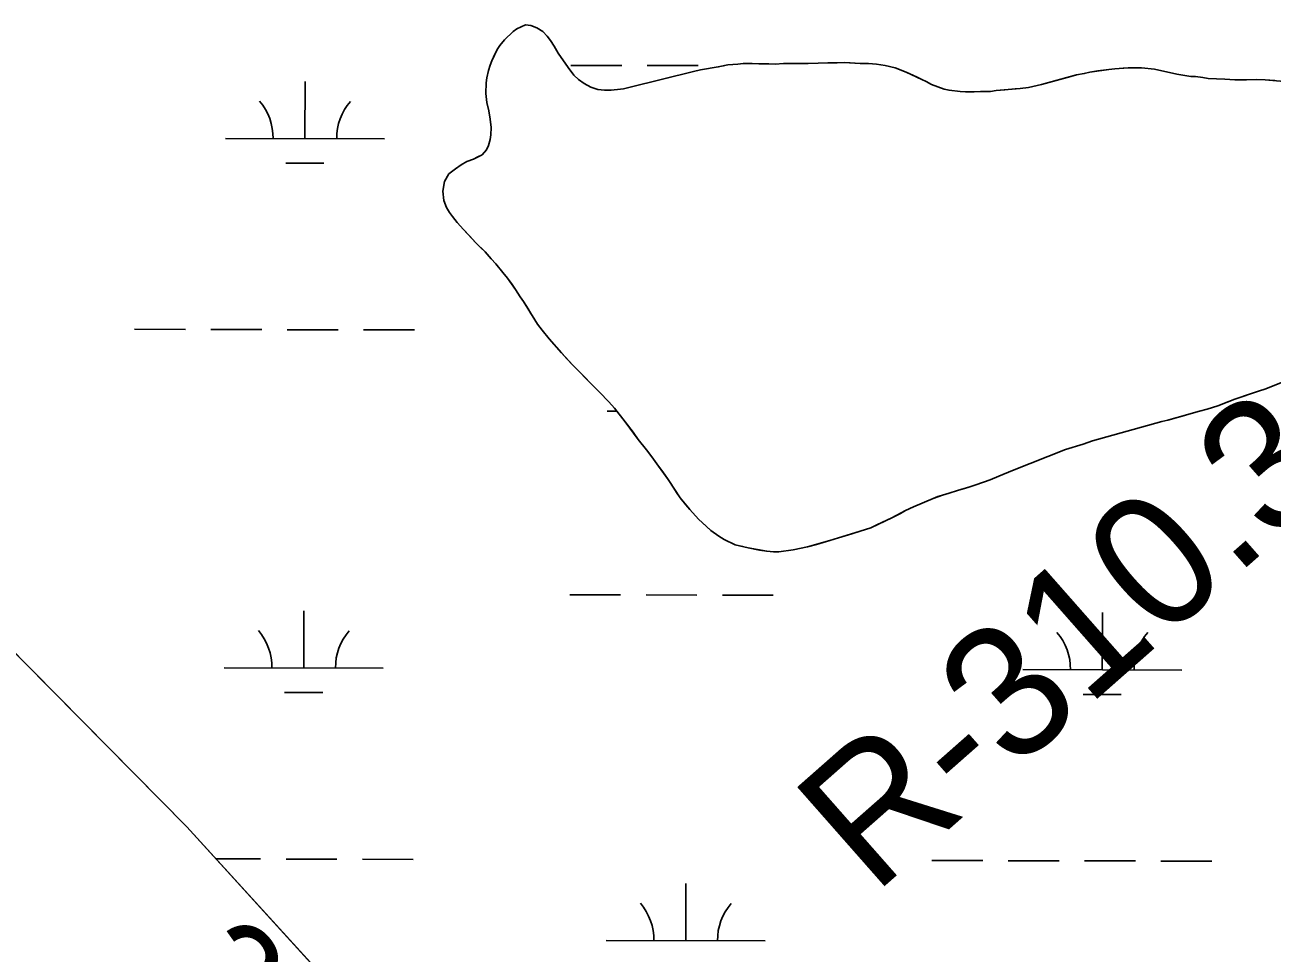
# Model space of a CAD drawing. Extents: x 3180038 to 3217926, y 922069 to 947485.
# Drawn here: x 3209024 to 3209808, y 934891 to 935475 of the extents above; entities that cross this region are included whole.
import ezdxf

# ---------------------------------------------------------------- set-up
doc = ezdxf.new("R2010")
doc.units = 0
for name, color, linetype in [('V-RIVR-RANG', 7, 'Continuous'), ('V-RIVR-RANG-IDEN', 7, 'Continuous'), ('V-SITE-VEGE', 7, 'Continuous'), ('V-TOPO-SHOR', 7, 'Continuous'), ('V-WETL-SWMP', 7, 'Continuous')]:
    doc.layers.add(name, color=color, linetype=linetype)

msp = doc.modelspace()

# ---------------------------------------------------------------- linework, layer by layer
at = {"layer": 'V-SITE-VEGE'}
for p, q in [((3209331.01, 935470.41), (3209325.67, 935465.17)), ((3209333.49, 935472.16), (3209331.01, 935470.41)), ((3209338.86, 935474.5), (3209333.49, 935472.16)), ((3209342.13, 935474.15), (3209338.86, 935474.5)), ((3209345.99, 935472.64), (3209342.13, 935474.15)), ((3209349.66, 935470.36), (3209345.99, 935472.64)), ((3209352.37, 935467.5), (3209349.66, 935470.36)), ((3209354.51, 935464.63), (3209352.37, 935467.5)), ((3209321.1, 935459.18), (3209317.69, 935452.04)), ((3209322.81, 935461.69), (3209321.1, 935459.18)), ((3209325.67, 935465.17), (3209322.81, 935461.69)), ((3209356.84, 935461.19), (3209354.51, 935464.63)), ((3209359.38, 935456.78), (3209356.84, 935461.19)), ((3209317.69, 935452.04), (3209316.56, 935449.14)), ((3209365.6, 935447.79), (3209359.38, 935456.78)), ((3209315.62, 935445.87), (3209314.51, 935441.25)), ((3209316.56, 935449.14), (3209315.62, 935445.87)), ((3209369.29, 935443.01), (3209365.6, 935447.79)), ((3209441, 935444.34), (3209428.33, 935441.17)), ((3209444.45, 935445.33), (3209441, 935444.34)), ((3209448.87, 935446.33), (3209444.45, 935445.33)), ((3209460, 935448.14), (3209448.87, 935446.33)), ((3209465.96, 935449.34), (3209460, 935448.14)), ((3209472.3, 935449.78), (3209465.96, 935449.34)), ((3209475.56, 935450.19), (3209472.3, 935449.78)), ((3209481.33, 935450.23), (3209475.56, 935450.19)), ((3209485.56, 935450.07), (3209481.33, 935450.23)), ((3209491.71, 935450.12), (3209485.56, 935450.07)), ((3209495.75, 935449.96), (3209491.71, 935450.12)), ((3209500.94, 935450.19), (3209495.75, 935449.96)), ((3209516.52, 935450.31), (3209500.94, 935450.19)), ((3209522.86, 935450.55), (3209516.52, 935450.31)), ((3209534.78, 935450.65), (3209522.86, 935450.55)), ((3209539.2, 935450.87), (3209534.78, 935450.65)), ((3209549.2, 935450.37), (3209539.2, 935450.87)), ((3209554.4, 935450.22), (3209549.2, 935450.37)), ((3209559.4, 935449.88), (3209554.4, 935450.22)), ((3209564.98, 935448.96), (3209559.4, 935449.88)), ((3209571.15, 935447.66), (3209564.98, 935448.96)), ((3209578.09, 935444.83), (3209571.15, 935447.66)), ((3209587.93, 935440.29), (3209578.09, 935444.83)), ((3209690, 935443.97), (3209685.2, 935443.16)), ((3209693.45, 935444.77), (3209690, 935443.97)), ((3209705.55, 935446.59), (3209693.45, 935444.77)), ((3209709.2, 935447), (3209705.55, 935446.59)), ((3209717.66, 935447.64), (3209709.2, 935447)), ((3209722.66, 935447.49), (3209717.66, 935447.64)), ((3209725.93, 935447.52), (3209722.66, 935447.49)), ((3209734.2, 935446.62), (3209725.93, 935447.52)), ((3209748.26, 935443.65), (3209734.2, 935446.62)), ((3209756.93, 935442.18), (3209748.26, 935443.65)), ((3209314.15, 935438.16), (3209314.01, 935431.43)), ((3209314.51, 935441.25), (3209314.15, 935438.16)), ((3209372.2, 935440.16), (3209369.29, 935443.01)), ((3209375.68, 935437.68), (3209372.2, 935440.16)), ((3209379.93, 935435.41), (3209375.68, 935437.68)), ((3209428.33, 935441.17), (3209400.5, 935434.41)), ((3209590.63, 935438.97), (3209587.93, 935440.29)), ((3209594.11, 935437.07), (3209590.63, 935438.97)), ((3209602.01, 935434.05), (3209594.11, 935437.07)), ((3209663.14, 935437.03), (3209654.88, 935435.23)), ((3209685.2, 935443.16), (3209663.14, 935437.03)), ((3209760, 935442.01), (3209756.93, 935442.18)), ((3209764.62, 935441.47), (3209760, 935442.01)), ((3209767.89, 935440.92), (3209764.62, 935441.47)), ((3209773.09, 935440.58), (3209767.89, 935440.92)), ((3209778.28, 935440.42), (3209773.09, 935440.58)), ((3209784.63, 935440.09), (3209778.28, 935440.42)), ((3209791.94, 935439.95), (3209784.63, 935440.09)), ((3209798.28, 935440.19), (3209791.94, 935439.95)), ((3209803.66, 935440.04), (3209798.28, 935440.19)), ((3209815.59, 935438.98), (3209803.66, 935440.04)), ((3209314.01, 935431.43), (3209314.62, 935425.86)), ((3209384.36, 935433.9), (3209379.93, 935435.41)), ((3209388.4, 935433.55), (3209384.36, 935433.9)), ((3209392.63, 935433.58), (3209388.4, 935433.55)), ((3209400.5, 935434.41), (3209392.63, 935433.58)), ((3209605.09, 935433.5), (3209602.01, 935434.05)), ((3209612.02, 935432.59), (3209605.09, 935433.5)), ((3209615.29, 935432.43), (3209612.02, 935432.59)), ((3209620.87, 935432.47), (3209615.29, 935432.43)), ((3209624.91, 935432.69), (3209620.87, 935432.47)), ((3209631.06, 935432.74), (3209624.91, 935432.69)), ((3209634.71, 935433.35), (3209631.06, 935432.74)), ((3209649.69, 935434.62), (3209634.71, 935433.35)), ((3209654.88, 935435.23), (3209649.69, 935434.62)), ((3209314.62, 935425.86), (3209315.82, 935420.49)), ((3209315.82, 935420.49), (3209316.63, 935415.3)), ((3209316.63, 935415.3), (3209317.25, 935410.12)), ((3209317.09, 935405.5), (3209316.54, 935402.42)), ((3209317.25, 935410.12), (3209317.09, 935405.5)), ((3209315.6, 935398.76), (3209314.28, 935396.06)), ((3209316.54, 935402.42), (3209315.6, 935398.76)), ((3209302.03, 935388.66), (3209298.39, 935386.51)), ((3209306.06, 935390.23), (3209302.03, 935388.66)), ((3209311.61, 935392.96), (3209306.06, 935390.23)), ((3209314.28, 935396.06), (3209311.61, 935392.96)), ((3209290.75, 935380.88), (3209287.9, 935376.05)), ((3209294.76, 935384.18), (3209290.75, 935380.88)), ((3209298.39, 935386.51), (3209294.76, 935384.18)), ((3209287.9, 935376.05), (3209286.79, 935370.08)), ((3209286.79, 935370.08), (3209287.42, 935364.12)), ((3209287.42, 935364.12), (3209289.18, 935359.71)), ((3209289.18, 935359.71), (3209291.13, 935356.65)), ((3209291.13, 935356.65), (3209292.88, 935354.17)), ((3209292.88, 935354.17), (3209295.98, 935350.35)), ((3209295.98, 935350.35), (3209299.86, 935345.95)), ((3209299.86, 935345.95), (3209307.62, 935337.55)), ((3209307.62, 935337.55), (3209313.43, 935331.83)), ((3209313.43, 935331.83), (3209317.31, 935327.44)), ((3209317.31, 935327.44), (3209320.22, 935324.39)), ((3209320.22, 935324.39), (3209324.68, 935318.84)), ((3209324.68, 935318.84), (3209327.6, 935315.41)), ((3209327.6, 935315.41), (3209332.65, 935308.33)), ((3209332.65, 935308.33), (3209335.57, 935303.55)), ((3209335.57, 935303.55), (3209337.52, 935300.68)), ((3209337.52, 935300.68), (3209346.47, 935286.52)), ((3209346.47, 935286.52), (3209349.39, 935282.7)), ((3209349.39, 935282.7), (3209353.66, 935277.34)), ((3209353.66, 935277.34), (3209361.42, 935268.37)), ((3209361.42, 935268.37), (3209368.59, 935260.73)), ((3209368.59, 935260.73), (3209380.99, 935248.14)), ((3209380.99, 935248.14), (3209385.45, 935243.75)), ((3209804.21, 935245.85), (3209818.2, 935251.53)), ((3209385.45, 935243.75), (3209391.27, 935237.64)), ((3209784.65, 935239.35), (3209799.61, 935244.47)), ((3209799.61, 935244.47), (3209804.21, 935245.85)), ((3209391.27, 935237.64), (3209394.76, 935233.63)), ((3209394.76, 935233.63), (3209401.56, 935225.03)), ((3209742.65, 935226.14), (3209762.4, 935231.87)), ((3209762.4, 935231.87), (3209767.2, 935233.06)), ((3209767.2, 935233.06), (3209773.91, 935235.23)), ((3209773.91, 935235.23), (3209784.65, 935239.35)), ((3209401.56, 935225.03), (3209409.72, 935213.94)), ((3209695.25, 935213.08), (3209738.8, 935225.34)), ((3209738.8, 935225.34), (3209742.65, 935226.14)), ((3209125.98, 934970.58), (3208882.37, 935217.07)), ((3209409.72, 935213.94), (3209414.96, 935207.45)), ((3209678.18, 935207.76), (3209689.31, 935211.12)), ((3209689.31, 935211.12), (3209695.25, 935213.08)), ((3209414.96, 935207.45), (3209418.26, 935203.05)), ((3209418.26, 935203.05), (3209422.34, 935197.31)), ((3209644.83, 935194.62), (3209678.18, 935207.76)), ((3209422.34, 935197.31), (3209428.56, 935188.9)), ((3209636.4, 935190.9), (3209644.83, 935194.62)), ((3209428.56, 935188.9), (3209435.96, 935177.42)), ((3209618.18, 935184.22), (3209621.82, 935185.6)), ((3209621.82, 935185.6), (3209630.84, 935188.74)), ((3209630.84, 935188.74), (3209636.4, 935190.9)), ((3209435.96, 935177.42), (3209442.17, 935169.97)), ((3209582.71, 935171.64), (3209594.97, 935176.93)), ((3209594.97, 935176.93), (3209600.92, 935179.09)), ((3209600.92, 935179.09), (3209605.14, 935180.27)), ((3209605.14, 935180.27), (3209610.31, 935182.04)), ((3209610.31, 935182.04), (3209618.18, 935184.22)), ((3209442.17, 935169.97), (3209447.6, 935163.86)), ((3209569.11, 935164.81), (3209577.73, 935169.3)), ((3209577.73, 935169.3), (3209582.71, 935171.64)), ((3209447.6, 935163.86), (3209455.35, 935156.81)), ((3209555.89, 935158.55), (3209569.11, 935164.81)), ((3209455.35, 935156.81), (3209460.37, 935153.19)), ((3209535.56, 935152.24), (3209549.18, 935156.38)), ((3209549.18, 935156.38), (3209555.89, 935158.55)), ((3209460.37, 935153.19), (3209463.66, 935151.1)), ((3209463.66, 935151.1), (3209470.6, 935147.89)), ((3209470.6, 935147.89), (3209478.89, 935145.84)), ((3209478.89, 935145.84), (3209490.44, 935143.81)), ((3209507.16, 935144.71), (3209515.99, 935146.51)), ((3209515.99, 935146.51), (3209530.19, 935150.47)), ((3209530.19, 935150.47), (3209535.56, 935152.24)), ((3209490.44, 935143.81), (3209494.67, 935143.46)), ((3209494.67, 935143.46), (3209498.13, 935143.49)), ((3209498.13, 935143.49), (3209507.16, 935144.71)), ((3209244.68, 934840.33), (3209125.98, 934970.58))]:
    msp.add_line(p, q, dxfattribs=at)
at = {"layer": 'V-TOPO-SHOR'}
for points in [[(3209535.56, 935152.24), (3209530.19, 935150.47), (3209521.75, 935148.09), (3209515.99, 935146.51), (3209507.16, 935144.71), (3209498.13, 935143.49), (3209494.67, 935143.46), (3209490.44, 935143.81), (3209486.01, 935144.55), (3209478.89, 935145.84), (3209475.23, 935146.77), (3209470.6, 935147.89), (3209463.66, 935151.1), (3209460.37, 935153.19), (3209455.35, 935156.81), (3209452.44, 935159.48), (3209447.6, 935163.86), (3209442.17, 935169.97), (3209439.65, 935173.03), (3209435.96, 935177.42), (3209433.82, 935180.68), (3209430.7, 935185.65), (3209428.56, 935188.9), (3209425.06, 935193.68), (3209422.34, 935197.31), (3209418.26, 935203.05), (3209414.96, 935207.45), (3209409.72, 935213.94), (3209406.41, 935218.53), (3209401.56, 935225.03), (3209394.76, 935233.63), (3209391.27, 935237.64), (3209385.45, 935243.75), (3209380.99, 935248.14), (3209374.6, 935254.63), (3209368.59, 935260.73), (3209364.91, 935264.74), (3209361.42, 935268.37), (3209356.57, 935273.91), (3209353.66, 935277.34), (3209349.39, 935282.7), (3209346.47, 935286.52), (3209344.13, 935290.15), (3209342.19, 935293.21), (3209340.44, 935296.08), (3209337.52, 935300.68), (3209335.57, 935303.55), (3209332.65, 935308.33), (3209330.12, 935311.97), (3209327.6, 935315.41), (3209324.68, 935318.84), (3209320.22, 935324.39), (3209317.31, 935327.44), (3209313.43, 935331.83), (3209310.72, 935334.5), (3209307.62, 935337.55), (3209303.55, 935341.95), (3209299.86, 935345.95), (3209295.98, 935350.35), (3209292.88, 935354.17), (3209291.13, 935356.65), (3209289.18, 935359.72), (3209287.42, 935364.12), (3209286.79, 935370.08), (3209287.9, 935376.05), (3209290.75, 935380.88), (3209294.76, 935384.18), (3209298.39, 935386.51), (3209302.03, 935388.66), (3209306.06, 935390.23), (3209308.93, 935391.6), (3209311.61, 935392.96), (3209314.28, 935396.06), (3209315.6, 935398.76), (3209316.54, 935402.42), (3209317.09, 935405.5), (3209317.25, 935410.12), (3209316.63, 935415.3), (3209315.82, 935420.49), (3209314.62, 935425.86), (3209314.01, 935431.44), (3209314.15, 935438.16), (3209314.51, 935441.25), (3209315.62, 935445.87), (3209316.56, 935449.14), (3209317.69, 935452.04), (3209319.77, 935456.48), (3209321.1, 935459.18), (3209322.81, 935461.69), (3209325.66, 935465.17), (3209331.01, 935470.41), (3209333.49, 935472.16), (3209338.86, 935474.5), (3209342.13, 935474.15), (3209345.99, 935472.64), (3209349.66, 935470.36), (3209352.37, 935467.5), (3209354.51, 935464.63), (3209356.84, 935461.19), (3209359.38, 935456.78), (3209362.68, 935452)], [(3209362.68, 935452), (3209365.6, 935447.79), (3209369.29, 935443.01), (3209372.2, 935440.16), (3209375.68, 935437.68), (3209379.93, 935435.41), (3209384.36, 935433.9), (3209388.4, 935433.55), (3209392.63, 935433.58), (3209396.66, 935434), (3209400.5, 935434.41), (3209428.33, 935441.17)], [(3209428.33, 935441.17), (3209441, 935444.34), (3209444.45, 935445.33), (3209448.87, 935446.33), (3209460.01, 935448.14), (3209465.96, 935449.34), (3209472.3, 935449.78), (3209475.56, 935450.19), (3209481.33, 935450.23), (3209485.56, 935450.07), (3209491.71, 935450.12), (3209495.75, 935449.96), (3209500.94, 935450.19), (3209507.87, 935450.24), (3209511.71, 935450.27), (3209516.52, 935450.31), (3209522.86, 935450.55), (3209528.82, 935450.6), (3209534.78, 935450.65), (3209539.2, 935450.87), (3209542.86, 935450.71), (3209549.2, 935450.37), (3209554.4, 935450.22), (3209559.4, 935449.88), (3209564.98, 935448.96), (3209571.15, 935447.66), (3209578.09, 935444.83), (3209585.03, 935441.61), (3209587.93, 935440.29), (3209590.63, 935438.97), (3209594.11, 935437.07), (3209602.01, 935434.05), (3209605.09, 935433.5), (3209612.02, 935432.59), (3209615.29, 935432.43), (3209620.87, 935432.47), (3209624.91, 935432.69), (3209631.06, 935432.74), (3209634.71, 935433.35), (3209640.09, 935433.77), (3209646.62, 935434.4), (3209649.69, 935434.62), (3209654.88, 935435.23), (3209663.14, 935437.03), (3209672.35, 935439.6), (3209681.55, 935442.17), (3209685.2, 935443.16), (3209690, 935443.97), (3209693.45, 935444.76), (3209698.64, 935445.57), (3209705.55, 935446.59), (3209709.2, 935447), (3209714.39, 935447.43), (3209717.66, 935447.64), (3209722.66, 935447.49), (3209725.93, 935447.52), (3209734.2, 935446.62), (3209748.26, 935443.65), (3209756.93, 935442.18), (3209760, 935442.01), (3209764.62, 935441.47), (3209767.89, 935440.92), (3209773.09, 935440.58), (3209778.28, 935440.42), (3209784.63, 935440.09), (3209791.94, 935439.95), (3209798.28, 935440.19), (3209803.66, 935440.04), (3209809.82, 935439.51)], [(3209808.24, 935247.42), (3209804.21, 935245.85), (3209799.61, 935244.47), (3209795.2, 935242.89), (3209784.65, 935239.35), (3209778.13, 935236.8), (3209773.91, 935235.23), (3209767.2, 935233.06), (3209762.4, 935231.87), (3209755.69, 935229.9), (3209751.47, 935228.71), (3209746.1, 935227.13), (3209742.64, 935226.14), (3209738.8, 935225.34), (3209695.25, 935213.08), (3209689.31, 935211.12), (3209678.18, 935207.76), (3209644.83, 935194.62), (3209636.4, 935190.9), (3209630.84, 935188.74), (3209621.82, 935185.6), (3209618.18, 935184.22), (3209614.73, 935183.23), (3209610.31, 935182.05), (3209605.14, 935180.27), (3209600.92, 935179.09), (3209598.04, 935178.11), (3209594.97, 935176.93), (3209582.71, 935171.64), (3209577.73, 935169.3), (3209574.47, 935167.54), (3209569.11, 935164.81), (3209559.72, 935160.31), (3209555.89, 935158.55), (3209549.18, 935156.38), (3209544, 935154.8), (3209535.56, 935152.24)]]:
    msp.add_lwpolyline(points, dxfattribs=at)
at = {"layer": 'V-WETL-SWMP'}
for p, q in [((3209367.35, 935449.11), (3209399.35, 935449.04)), ((3209415.35, 935449.01), (3209447.35, 935448.93)), ((3209463.35, 935448.9), (3209463.74, 935448.9)), ((3209200.19, 935403.06), (3209200.27, 935439.06)), ((3209150.19, 935403.17), (3209250.19, 935402.95)), ((3209188.15, 935387.66), (3209212.15, 935387.6)), ((3209093.07, 935283.23), (3209125.07, 935283.16)), ((3209141.07, 935283.12), (3209173.07, 935283.05)), ((3209189.07, 935283.01), (3209221.07, 935282.94)), ((3209237.07, 935282.91), (3209269.07, 935282.83)), ((3209390.27, 935231.82), (3209396.21, 935231.81)), ((3209366.6, 935116.44), (3209398.6, 935116.37)), ((3209414.6, 935116.33), (3209446.6, 935116.26)), ((3209462.6, 935116.22), (3209494.6, 935116.15)), ((3209199.44, 935070.39), (3209199.52, 935106.39)), ((3209701.34, 935069.26), (3209701.42, 935105.26)), ((3209149.44, 935070.5), (3209249.44, 935070.27)), ((3209651.34, 935069.37), (3209751.34, 935069.14)), ((3209187.4, 935054.98), (3209211.4, 935054.93)), ((3209689.31, 935053.85), (3209713.31, 935053.8)), ((3209144.34, 934950.44), (3209172.32, 934950.38)), ((3209188.32, 934950.34), (3209220.32, 934950.27)), ((3209236.32, 934950.23), (3209268.32, 934950.16)), ((3209594.23, 934949.43), (3209626.23, 934949.35)), ((3209642.23, 934949.32), (3209674.23, 934949.25)), ((3209690.23, 934949.21), (3209722.23, 934949.14)), ((3209738.23, 934949.1), (3209770.23, 934949.03)), ((3209439.52, 934899.03), (3209439.6, 934935.03)), ((3209389.52, 934899.14), (3209489.52, 934898.92))]:
    msp.add_line(p, q, dxfattribs=at)
for points in [[(3209554.4, 935450.22), (3209549.2, 935450.37), (3209542.86, 935450.71), (3209539.2, 935450.87), (3209534.78, 935450.65), (3209528.82, 935450.6), (3209522.86, 935450.55), (3209516.52, 935450.31), (3209511.71, 935450.27), (3209507.87, 935450.24), (3209500.94, 935450.19), (3209495.75, 935449.96), (3209491.71, 935450.12), (3209485.56, 935450.07), (3209481.33, 935450.23), (3209475.56, 935450.19), (3209472.3, 935449.78), (3209465.96, 935449.34), (3209460.01, 935448.14), (3209448.87, 935446.33), (3209444.45, 935445.33), (3209441, 935444.34), (3209428.33, 935441.17), (3209400.51, 935434.41), (3209396.66, 935434), (3209392.63, 935433.58), (3209388.4, 935433.55), (3209384.36, 935433.9), (3209379.93, 935435.41), (3209375.68, 935437.68), (3209372.2, 935440.15), (3209369.29, 935443.02), (3209365.6, 935447.79), (3209362.68, 935452), (3209359.38, 935456.78), (3209356.84, 935461.19), (3209354.51, 935464.63), (3209352.37, 935467.5), (3209349.66, 935470.36), (3209345.99, 935472.64), (3209342.13, 935474.15), (3209338.86, 935474.51), (3209333.49, 935472.16), (3209331.01, 935470.41), (3209325.66, 935465.17), (3209322.81, 935461.69), (3209321.1, 935459.18), (3209319.77, 935456.48), (3209317.69, 935452.04), (3209316.56, 935449.14), (3209315.62, 935445.87), (3209314.51, 935441.24), (3209314.15, 935438.17), (3209314.01, 935431.43), (3209314.63, 935425.86), (3209315.82, 935420.49), (3209316.63, 935415.3), (3209317.25, 935410.12), (3209317.09, 935405.5), (3209316.54, 935402.42), (3209315.6, 935398.76), (3209314.28, 935396.06), (3209311.61, 935392.96), (3209308.93, 935391.59), (3209306.06, 935390.23), (3209302.03, 935388.66), (3209298.4, 935386.51), (3209294.76, 935384.18), (3209290.75, 935380.88), (3209287.9, 935376.05), (3209286.79, 935370.08), (3209287.42, 935364.12), (3209289.18, 935359.72), (3209291.13, 935356.65), (3209292.88, 935354.17), (3209295.98, 935350.35), (3209299.86, 935345.95), (3209303.55, 935341.95), (3209307.62, 935337.55), (3209310.72, 935334.5), (3209313.43, 935331.83), (3209317.31, 935327.44), (3209320.22, 935324.39), (3209324.69, 935318.84), (3209327.6, 935315.41), (3209330.12, 935311.96), (3209332.65, 935308.33), (3209335.57, 935303.55), (3209337.52, 935300.68), (3209340.44, 935296.09), (3209342.19, 935293.21), (3209344.14, 935290.15), (3209346.47, 935286.52), (3209349.39, 935282.7), (3209353.66, 935277.34), (3209356.57, 935273.91), (3209361.42, 935268.37), (3209364.91, 935264.74), (3209368.59, 935260.73), (3209374.6, 935254.63), (3209380.99, 935248.14)], [(3209809.82, 935439.51), (3209803.67, 935440.04), (3209798.28, 935440.19), (3209791.94, 935439.95), (3209784.63, 935440.09), (3209778.28, 935440.42), (3209773.09, 935440.57), (3209767.9, 935440.92), (3209764.62, 935441.47), (3209760, 935442.01), (3209756.93, 935442.18), (3209748.26, 935443.65), (3209734.2, 935446.62), (3209725.93, 935447.52), (3209722.66, 935447.49), (3209717.66, 935447.64), (3209714.39, 935447.43), (3209709.2, 935447), (3209705.55, 935446.59), (3209698.64, 935445.57), (3209693.45, 935444.76), (3209690, 935443.97), (3209685.2, 935443.16), (3209681.55, 935442.17), (3209672.34, 935439.6), (3209663.14, 935437.03), (3209654.88, 935435.23), (3209649.69, 935434.62), (3209646.62, 935434.4), (3209640.09, 935433.77), (3209634.71, 935433.35), (3209631.06, 935432.74), (3209624.91, 935432.69), (3209620.87, 935432.47), (3209615.29, 935432.43), (3209612.02, 935432.59), (3209605.1, 935433.5), (3209602.01, 935434.06), (3209594.11, 935437.07), (3209590.63, 935438.97), (3209587.93, 935440.29), (3209585.04, 935441.61), (3209578.09, 935444.83), (3209571.14, 935447.66), (3209564.98, 935448.96), (3209559.4, 935449.88), (3209554.4, 935450.22)], [(3209380.99, 935248.14), (3209385.45, 935243.75), (3209391.27, 935237.64), (3209394.76, 935233.63), (3209401.56, 935225.03), (3209406.41, 935218.53), (3209409.72, 935213.94), (3209414.96, 935207.45), (3209418.26, 935203.05), (3209422.34, 935197.31), (3209425.06, 935193.68), (3209428.56, 935188.9)], [(3209428.56, 935188.9), (3209430.7, 935185.65), (3209433.82, 935180.68), (3209435.96, 935177.42), (3209439.64, 935173.03), (3209442.17, 935169.97), (3209447.6, 935163.86), (3209452.44, 935159.48), (3209455.35, 935156.81), (3209460.37, 935153.19), (3209463.66, 935151.1), (3209470.6, 935147.89), (3209475.23, 935146.77), (3209478.89, 935145.84), (3209486.01, 935144.55), (3209490.44, 935143.81), (3209494.67, 935143.46), (3209498.13, 935143.49), (3209507.16, 935144.71), (3209515.99, 935146.51), (3209521.75, 935148.09), (3209530.19, 935150.47), (3209535.56, 935152.24), (3209544, 935154.8), (3209549.18, 935156.38), (3209555.89, 935158.55), (3209559.72, 935160.31), (3209569.11, 935164.81), (3209574.47, 935167.54), (3209577.73, 935169.3), (3209582.71, 935171.64), (3209594.97, 935176.93), (3209598.04, 935178.11), (3209600.92, 935179.09), (3209605.14, 935180.28), (3209610.31, 935182.05), (3209614.73, 935183.23), (3209618.18, 935184.22), (3209621.82, 935185.6), (3209630.84, 935188.74), (3209636.4, 935190.9), (3209644.83, 935194.62), (3209678.18, 935207.76), (3209689.31, 935211.12), (3209695.25, 935213.08), (3209738.8, 935225.34), (3209742.64, 935226.14), (3209746.1, 935227.13), (3209751.47, 935228.71), (3209755.69, 935229.9), (3209762.4, 935231.87), (3209767.2, 935233.06), (3209773.91, 935235.23), (3209778.13, 935236.8), (3209784.65, 935239.35), (3209795.2, 935242.89), (3209799.61, 935244.47), (3209804.21, 935245.85), (3209808.24, 935247.42)], [(3209930.07, 934108.12), (3209743.47, 934329.43), (3209722.93, 934361.23), (3209718.5, 934376.17), (3209612.31, 934463.64), (3209463.34, 934606.08), (3209453.85, 934653.7), (3209430.04, 934681.67), (3209407.6, 934697.49), (3209391.31, 934704.72), (3209361.75, 934723.01), (3209338.71, 934749.73), (3209244.68, 934840.33), (3209125.98, 934970.58), (3208882.37, 935217.07)]]:
    msp.add_lwpolyline(points, dxfattribs=at)
for centre, start, end in [((3209144.94, 935403.66), 359.09901, 40.64267), ((3209255.43, 935403.41), 139.09901, 180.64267), ((3209144.19, 935070.99), 359.09901, 40.64267), ((3209254.68, 935070.74), 139.09901, 180.64267), ((3209646.1, 935069.85), 359.09901, 40.64267), ((3209756.58, 935069.61), 139.09901, 180.64267), ((3209384.28, 934899.63), 359.09901, 40.64267), ((3209494.77, 934899.38), 139.09901, 180.64267)]:
    msp.add_arc(centre, 35.25, start, end, dxfattribs=at)

# ---------------------------------------------------------------- texts
at = {"layer": 'V-RIVR-RANG'}
msp.add_text('29.0', height=67, rotation=311.23833, dxfattribs=at).set_placement((3209109.84, 934875.41))
at = {"layer": 'V-RIVR-RANG-IDEN'}
msp.add_text('R-310.3', height=83, rotation=41.37898, dxfattribs=at).set_placement((3209557.65, 934927.27))

doc.saveas('drawing.dxf')
